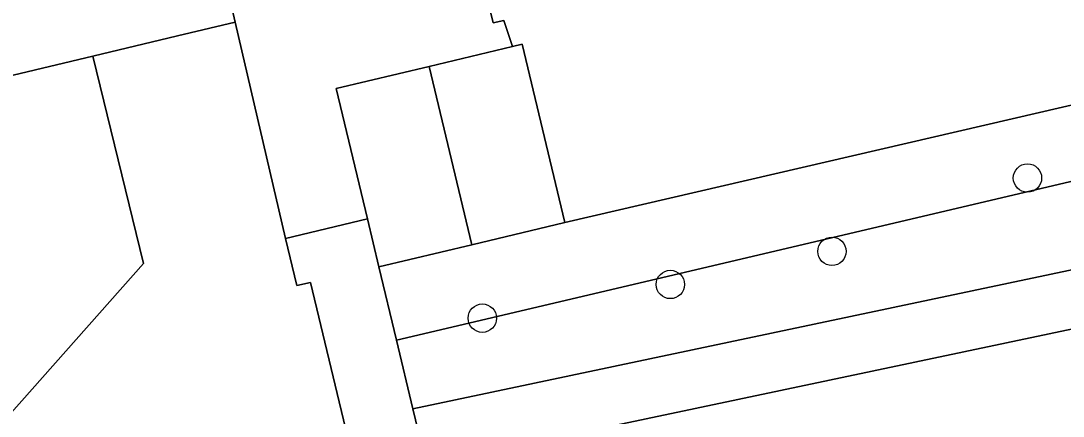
# Model space of a CAD drawing. Extents: x 157648 to 158502, y 379212 to 380938.
# Drawn here: x 158121.86 to 158157.84, y 380692.02 to 380705.65 of the extents above; entities that cross this region are included whole.
import ezdxf

# ---------------------------------------------------------------- set-up
doc = ezdxf.new("R2010")
doc.units = 0
for name, color, linetype in [('IMGEO_Boom', 7, 'Continuous'), ('IMGEO_Erf', 7, 'Continuous'), ('IMGEO_Groenvoorziening', 7, 'Continuous'), ('IMGEO_Pand', 7, 'Continuous'), ('IMGEO_Rijbaan_lokaal_open', 7, 'Continuous'), ('IMGEO_Voetpad_halfverhard', 7, 'Continuous'), ('IMGEO_Voetpad_open', 7, 'Continuous')]:
    doc.layers.add(name, color=color, linetype=linetype)

msp = doc.modelspace()

# ---------------------------------------------------------------- linework, layer by layer
at = {"layer": 'IMGEO_Boom'}
for centre in [(158156.605, 380700.231), (158149.854, 380697.703), (158144.277, 380696.56), (158137.786, 380695.398)]:
    msp.add_circle(centre, 0.489, dxfattribs=at)
at = {"layer": 'IMGEO_Erf'}
for points in [[(158136.992, 380710.445), (158138.158, 380705.588), (158138.525, 380705.664), (158138.825, 380704.77), (158139.162, 380704.851), (158140.633, 380698.699), (158177.827, 380707.322), (158176.732, 380711.977), (158170.295, 380739.457)], [(158107.827, 380700.502), (158124.34, 380704.435), (158127.258, 380705.133), (158129.258, 380705.611), (158127.753, 380712.089), (158129.588, 380712.519), (158128.569, 380717.321), (158124.335, 380734.713), (158115.666, 380732.643)]]:
    msp.add_lwpolyline(points, dxfattribs=at)
at = {"layer": 'IMGEO_Groenvoorziening'}
for points in [[(158134.215, 380697.164), (158134.823, 380694.638), (158178.399, 380704.888), (158177.827, 380707.322), (158140.633, 380698.699), (158137.424, 380697.931)], [(158124.34, 380704.435), (158107.827, 380700.502), (158105.554, 380699.896), (158100.319, 380702.929), (158099.758, 380703.979), (158098.743, 380705.879), (158099.08, 380704.39), (158099.307, 380703.444), (158110.292, 380691.983), (158116.429, 380686.396), (158126.094, 380697.286)], [(158116.429, 380686.396), (158123.393, 380686.886), (158126.147, 380690.012), (158133.058, 380691.604), (158131.856, 380696.625), (158131.385, 380696.521), (158130.994, 380698.144), (158129.258, 380705.611), (158127.258, 380705.133), (158124.34, 380704.435), (158126.094, 380697.286)]]:
    msp.add_lwpolyline(points, close=True, dxfattribs=at)
for points in [[(158179.361, 380700.798), (158178.399, 380704.888), (158134.823, 380694.638), (158135.391, 380692.276), (158160.153, 380697.487)], [(158161.987, 380695.83), (158135.861, 380690.324), (158138.738, 380678.374), (158139.431, 380675.495), (158142.911, 380676.259), (158141.792, 380681.277), (158142.774, 380681.497), (158142.742, 380681.643), (158150.448, 380683.345), (158153.433, 380669.74), (158145.733, 380668.054), (158148.757, 380663.803)]]:
    msp.add_lwpolyline(points, dxfattribs=at)
at = {"layer": 'IMGEO_Pand'}
for points in [[(158135.953, 380704.084), (158137.424, 380697.931), (158140.633, 380698.699), (158139.162, 380704.851), (158138.825, 380704.77)], [(158135.953, 380704.084), (158132.744, 380703.316), (158133.818, 380698.824), (158134.215, 380697.164), (158137.424, 380697.931)]]:
    msp.add_lwpolyline(points, close=True, dxfattribs=at)
at = {"layer": 'IMGEO_Rijbaan_lokaal_open'}
msp.add_lwpolyline([(158117.291, 380775.089), (158124.841, 380743.309), (158122.473, 380742.741), (158123.627, 380737.695), (158123.705, 380737.354), (158124.335, 380734.713), (158128.569, 380717.321), (158129.588, 380712.519), (158127.753, 380712.089), (158129.258, 380705.611), (158130.994, 380698.144), (158133.818, 380698.824), (158132.744, 380703.316), (158135.953, 380704.084), (158138.825, 380704.77), (158138.525, 380705.664), (158138.158, 380705.588), (158136.992, 380710.445)], dxfattribs=at)
at = {"layer": 'IMGEO_Voetpad_halfverhard'}
msp.add_lwpolyline([(158160.153, 380697.487), (158135.391, 380692.276), (158135.861, 380690.324), (158161.987, 380695.83)], dxfattribs=at)
at = {"layer": 'IMGEO_Voetpad_open'}
msp.add_lwpolyline([(158134.215, 380697.164), (158133.818, 380698.824), (158130.994, 380698.144), (158131.385, 380696.521), (158131.856, 380696.625), (158133.058, 380691.604), (158134.946, 380687.681), (158136.905, 380679.536), (158133.054, 380678.67), (158126.829, 380671.65), (158127.956, 380670.654), (158133.839, 380677.304), (158138.738, 380678.374), (158135.861, 380690.324), (158135.391, 380692.276), (158134.823, 380694.638)], close=True, dxfattribs=at)

doc.saveas('drawing.dxf')
